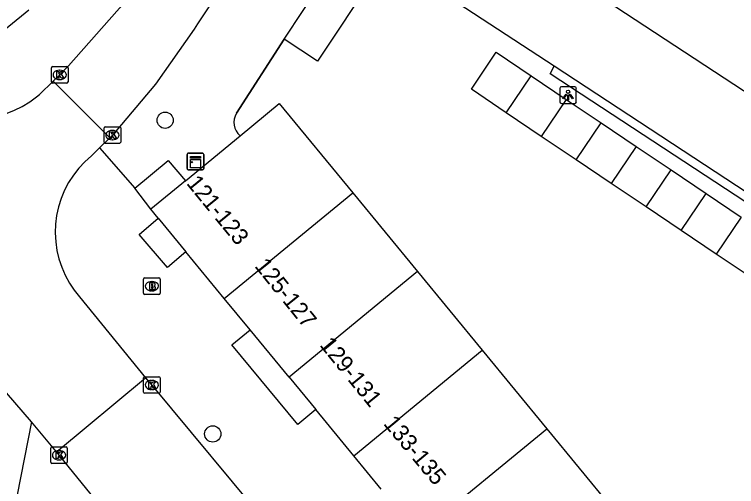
# Model space of a CAD drawing. Extents: x 159280 to 160375, y 384531 to 385872.
# Drawn here: x 159611.52 to 159655.03, y 384960.7 to 384989.14 of the extents above; entities that cross this region are included whole.
import ezdxf

# ---------------------------------------------------------------- set-up
doc = ezdxf.new("R2010")
doc.units = 0
for name, color, linetype in [('IMGEO_Boom', 7, 'Continuous'), ('IMGEO_Brandkraan', 7, 'Continuous'), ('IMGEO_Fietspad_open', 7, 'Continuous'), ('IMGEO_Kast', 7, 'Continuous'), ('IMGEO_Kolk', 7, 'Continuous'), ('IMGEO_Lichtpunt', 7, 'Continuous'), ('IMGEO_Muur', 7, 'Continuous'), ('IMGEO_Pand', 7, 'Continuous'), ('IMGEO_Pand_nummerreeks', 7, 'Continuous'), ('IMGEO_Parkeervlak_open', 7, 'Continuous'), ('IMGEO_Rijbaan_lokaal_open', 7, 'Continuous'), ('IMGEO_Voetpad_open', 7, 'Continuous')]:
    doc.layers.add(name, color=color, linetype=linetype)

msp = doc.modelspace()

# ---------------------------------------------------------------- linework, layer by layer
at = {"layer": 'IMGEO_Boom'}
for centre in [(159620.605, 384982.771), (159623.475, 384963.871)]:
    msp.add_circle(centre, 0.489, dxfattribs=at)
at = {"layer": 'IMGEO_Brandkraan'}
for p, q in [((159619.305, 384972.343), (159619.305, 384973.195)), ((159619.38, 384973.269), (159620.232, 384973.269)), ((159620.306, 384973.195), (159620.306, 384972.343)), ((159619.793, 384973.049), (159619.818, 384973.049)), ((159620.232, 384972.269), (159619.38, 384972.269)), ((159619.816, 384972.489), (159619.791, 384972.489))]:
    msp.add_line(p, q, dxfattribs=at)
for points in [[(159619.305, 384972.343), (159619.305, 384973.195)], [(159619.38, 384973.269), (159620.232, 384973.269)], [(159620.306, 384973.195), (159620.306, 384972.343)], [(159619.653, 384972.969), (159619.653, 384972.569), (159619.866, 384972.569)], [(159619.884, 384972.969), (159619.653, 384972.969)], [(159619.832, 384972.888), (159619.778, 384972.888), (159619.778, 384972.812)], [(159619.778, 384972.812), (159619.831, 384972.812)], [(159619.84, 384972.736), (159619.778, 384972.736), (159619.778, 384972.655)], [(159619.778, 384972.655), (159619.84, 384972.655)], [(159620.232, 384972.269), (159619.38, 384972.269)]]:
    msp.add_lwpolyline(points, dxfattribs=at)
for centre, radius, start, end in [((159619.382, 384973.193), 0.0765, 91.552, 178.448), ((159619.382, 384973.193), 0.0765, 91.552, 178.448), ((159620.23, 384973.193), 0.0765, 1.552, 88.448), ((159620.23, 384973.193), 0.0765, 1.552, 88.448), ((159619.833, 384972.85), 0.0379, 267.8285, 90.9355), ((159619.841, 384972.695), 0.0404, 269.8759, 90.5077), ((159619.888, 384972.824), 0.145, 59.4692, 91.5367), ((159619.913, 384972.871), 0.0922, 285.5137, 58.1501), ((159619.918, 384972.679), 0.105, 301.3115, 78.989), ((159619.382, 384972.345), 0.0765, 181.552, 268.448), ((159619.382, 384972.345), 0.0765, 181.552, 268.448), ((159619.872, 384972.82), 0.251, 268.6676, 293.5347), ((159620.23, 384972.345), 0.0765, 271.552, 358.448), ((159620.23, 384972.345), 0.0765, 271.552, 358.448)]:
    msp.add_arc(centre, radius, start, end, dxfattribs=at)
for centre, major_axis, ratio, start_param, end_param in [((159619.792, 384972.769), (-0.387, 0.002), 0.722429, 4.712389, 7.853982), ((159619.817, 384972.769), (-0.39, 0.002), 0.717154, 1.570796, 4.712389)]:
    msp.add_ellipse(centre, major_axis=major_axis, ratio=ratio, start_param=start_param, end_param=end_param, dxfattribs=at)
at = {"layer": 'IMGEO_Fietspad_open'}
msp.add_lwpolyline([(159612.55, 384964.603), (159611.693, 384960.205), (159637.6, 384928.803), (159664.904, 384895.82), (159666.72, 384893.575), (159667.536, 384892.609), (159672.097, 384887.337), (159677.11, 384882.494), (159678.409, 384881.386), (159681.234, 384884.662)], dxfattribs=at)
at = {"layer": 'IMGEO_Kast'}
for p, q in [((159621.931, 384979.862), (159621.931, 384980.703)), ((159621.931, 384980.703), (159621.931, 384979.862)), ((159622.006, 384980.787), (159622.847, 384980.787)), ((159622.847, 384980.787), (159622.006, 384980.787)), ((159622.931, 384980.712), (159622.931, 384979.871)), ((159622.931, 384979.871), (159622.931, 384980.712)), ((159622.856, 384979.787), (159622.015, 384979.787)), ((159622.015, 384979.787), (159622.856, 384979.787))]:
    msp.add_line(p, q, dxfattribs=at)
for points in [[(159622.126, 384980.577), (159622.726, 384980.577), (159622.726, 384980.492), (159622.126, 384980.492), (159622.126, 384980.577)], [(159622.126, 384980.402), (159622.726, 384980.402), (159622.726, 384979.913), (159622.126, 384979.913), (159622.126, 384980.402)]]:
    msp.add_lwpolyline(points, dxfattribs=at)
msp.add_circle((159622.21, 384980.251), 0.0377, dxfattribs=at)
for centre, start, end in [((159622.009, 384980.709), 92.4484, 184.2845), ((159622.009, 384980.709), 92.4484, 184.2845), ((159622.853, 384980.709), 2.4484, 94.2845), ((159622.853, 384980.709), 2.4484, 94.2845), ((159622.009, 384979.865), 182.4484, 274.2845), ((159622.009, 384979.865), 182.4484, 274.2845), ((159622.853, 384979.865), 272.4484, 4.2845), ((159622.853, 384979.865), 272.4484, 4.2845)]:
    msp.add_arc(centre, 0.0779, start, end, dxfattribs=at)
at = {"layer": 'IMGEO_Kolk'}
for p, q in [((159613.751, 384985.076), (159613.751, 384985.928)), ((159613.826, 384986.002), (159614.678, 384986.002)), ((159614.239, 384985.782), (159614.264, 384985.782)), ((159614.752, 384985.928), (159614.752, 384985.076)), ((159614.678, 384985.002), (159613.826, 384985.002)), ((159614.262, 384985.222), (159614.237, 384985.222)), ((159616.924, 384981.452), (159616.924, 384982.304)), ((159616.999, 384982.378), (159617.851, 384982.378)), ((159617.925, 384982.304), (159617.925, 384981.452)), ((159617.412, 384982.158), (159617.437, 384982.158)), ((159617.851, 384981.378), (159616.999, 384981.378)), ((159617.435, 384981.598), (159617.41, 384981.598)), ((159619.304, 384966.393), (159619.304, 384967.245)), ((159619.379, 384967.319), (159620.231, 384967.319)), ((159619.792, 384967.099), (159619.817, 384967.099)), ((159620.305, 384967.245), (159620.305, 384966.393)), ((159620.231, 384966.319), (159619.379, 384966.319)), ((159619.815, 384966.539), (159619.79, 384966.539)), ((159613.784, 384963.089), (159614.636, 384963.089)), ((159613.709, 384962.163), (159613.709, 384963.015)), ((159614.197, 384962.869), (159614.222, 384962.869)), ((159614.71, 384963.015), (159614.71, 384962.163)), ((159614.22, 384962.309), (159614.195, 384962.309)), ((159614.636, 384962.089), (159613.784, 384962.089))]:
    msp.add_line(p, q, dxfattribs=at)
for points in [[(159613.751, 384985.076), (159613.751, 384985.928)], [(159613.826, 384986.002), (159614.678, 384986.002)], [(159614.072, 384985.702), (159614.195, 384985.702), (159614.195, 384985.551), (159614.325, 384985.702), (159614.489, 384985.702), (159614.343, 384985.551), (159614.496, 384985.302), (159614.344, 384985.302), (159614.259, 384985.466), (159614.195, 384985.399), (159614.195, 384985.302), (159614.072, 384985.302), (159614.072, 384985.702)], [(159614.752, 384985.928), (159614.752, 384985.076)], [(159614.678, 384985.002), (159613.826, 384985.002)], [(159616.924, 384981.452), (159616.924, 384982.304)], [(159616.999, 384982.378), (159617.851, 384982.378)], [(159617.925, 384982.304), (159617.925, 384981.452)], [(159617.245, 384982.078), (159617.368, 384982.078), (159617.368, 384981.927), (159617.498, 384982.078), (159617.662, 384982.078), (159617.516, 384981.927), (159617.669, 384981.678), (159617.517, 384981.678), (159617.432, 384981.842), (159617.368, 384981.775), (159617.368, 384981.678), (159617.245, 384981.678), (159617.245, 384982.078)], [(159617.851, 384981.378), (159616.999, 384981.378)], [(159619.304, 384966.393), (159619.304, 384967.245)], [(159619.379, 384967.319), (159620.231, 384967.319)], [(159619.625, 384967.019), (159619.748, 384967.019), (159619.748, 384966.868), (159619.878, 384967.019), (159620.042, 384967.019), (159619.896, 384966.868), (159620.049, 384966.619), (159619.897, 384966.619), (159619.812, 384966.783), (159619.748, 384966.716), (159619.748, 384966.619), (159619.625, 384966.619), (159619.625, 384967.019)], [(159620.305, 384967.245), (159620.305, 384966.393)], [(159620.231, 384966.319), (159619.379, 384966.319)], [(159613.784, 384963.089), (159614.636, 384963.089)], [(159613.709, 384962.163), (159613.709, 384963.015)], [(159614.03, 384962.789), (159614.153, 384962.789), (159614.153, 384962.638), (159614.283, 384962.789), (159614.447, 384962.789), (159614.301, 384962.638), (159614.454, 384962.389), (159614.302, 384962.389), (159614.217, 384962.553), (159614.153, 384962.486), (159614.153, 384962.389), (159614.03, 384962.389), (159614.03, 384962.789)], [(159614.71, 384963.015), (159614.71, 384962.163)], [(159614.636, 384962.089), (159613.784, 384962.089)]]:
    msp.add_lwpolyline(points, dxfattribs=at)
for centre, start, end in [((159613.828, 384985.926), 91.552, 178.448), ((159613.828, 384985.926), 91.552, 178.448), ((159614.676, 384985.926), 1.552, 88.448), ((159614.676, 384985.926), 1.552, 88.448), ((159613.828, 384985.078), 181.552, 268.448), ((159613.828, 384985.078), 181.552, 268.448), ((159614.676, 384985.078), 271.552, 358.448), ((159614.676, 384985.078), 271.552, 358.448), ((159617.001, 384982.302), 91.552, 178.448), ((159617.001, 384982.302), 91.552, 178.448), ((159617.849, 384982.302), 1.552, 88.448), ((159617.849, 384982.302), 1.552, 88.448), ((159617.001, 384981.454), 181.552, 268.448), ((159617.001, 384981.454), 181.552, 268.448), ((159617.849, 384981.454), 271.552, 358.448), ((159617.849, 384981.454), 271.552, 358.448), ((159619.381, 384967.243), 91.552, 178.448), ((159619.381, 384967.243), 91.552, 178.448), ((159620.229, 384967.243), 1.552, 88.448), ((159620.229, 384967.243), 1.552, 88.448), ((159619.381, 384966.395), 181.552, 268.448), ((159619.381, 384966.395), 181.552, 268.448), ((159620.229, 384966.395), 271.552, 358.448), ((159620.229, 384966.395), 271.552, 358.448), ((159613.786, 384963.013), 91.552, 178.448), ((159613.786, 384963.013), 91.552, 178.448), ((159614.634, 384963.013), 1.552, 88.448), ((159614.634, 384963.013), 1.552, 88.448), ((159613.786, 384962.165), 181.552, 268.448), ((159613.786, 384962.165), 181.552, 268.448), ((159614.634, 384962.165), 271.552, 358.448), ((159614.634, 384962.165), 271.552, 358.448)]:
    msp.add_arc(centre, 0.0765, start, end, dxfattribs=at)
for centre, major_axis, ratio, start_param, end_param in [((159614.238, 384985.502), (-0.387, 0.002), 0.722429, 4.712389, 7.853982), ((159614.263, 384985.502), (-0.39, 0.002), 0.717154, 1.570796, 4.712389), ((159617.411, 384981.878), (-0.387, 0.002), 0.722429, 4.712389, 7.853982), ((159617.436, 384981.878), (-0.39, 0.002), 0.717154, 1.570796, 4.712389), ((159619.791, 384966.819), (-0.387, 0.002), 0.722429, 4.712389, 7.853982), ((159619.816, 384966.819), (-0.39, 0.002), 0.717154, 1.570796, 4.712389), ((159614.196, 384962.589), (-0.387, 0.002), 0.722429, 4.712389, 7.853982), ((159614.221, 384962.589), (-0.39, 0.002), 0.717154, 1.570796, 4.712389)]:
    msp.add_ellipse(centre, major_axis=major_axis, ratio=ratio, start_param=start_param, end_param=end_param, dxfattribs=at)
at = {"layer": 'IMGEO_Lichtpunt'}
for p, q in [((159644.384, 384984.687), (159644.384, 384983.88)), ((159644.384, 384984.687), (159644.384, 384983.88)), ((159645.286, 384984.782), (159644.478, 384984.782)), ((159645.286, 384984.782), (159644.478, 384984.782)), ((159645.38, 384983.88), (159645.38, 384984.687)), ((159645.38, 384983.88), (159645.38, 384984.687)), ((159644.478, 384983.786), (159645.286, 384983.786)), ((159644.478, 384983.786), (159645.286, 384983.786))]:
    msp.add_line(p, q, dxfattribs=at)
for points in [[(159644.758, 384984.351), (159644.797, 384984.323), (159644.609, 384984.061), (159644.571, 384984.088), (159644.758, 384984.351)], [(159644.86, 384984.303), (159644.907, 384984.303), (159644.907, 384983.981), (159644.86, 384983.981), (159644.86, 384984.303)], [(159644.97, 384984.323), (159645.008, 384984.35), (159645.195, 384984.088), (159645.156, 384984.06), (159644.97, 384984.323)]]:
    msp.add_lwpolyline(points, dxfattribs=at)
msp.add_circle((159644.883, 384984.485), 0.0994, dxfattribs=at)
for centre, start, end in [((159644.478, 384984.687), 90, 180), ((159644.478, 384984.687), 90, 180), ((159645.286, 384984.687), 0, 90), ((159645.286, 384984.687), 0, 90), ((159644.478, 384983.88), 180, 270), ((159644.478, 384983.88), 180, 270), ((159645.286, 384983.88), 270, 0), ((159645.286, 384983.88), 270, 360)]:
    msp.add_arc(centre, 0.0946, start, end, dxfattribs=at)
at = {"layer": 'IMGEO_Muur'}
msp.add_lwpolyline([(159627.769, 384987.658), (159624.91, 384983.192)], dxfattribs=at)
msp.add_arc((159625.794, 384982.637), 1.043, 147.8808, 229.9992, dxfattribs=at)
at = {"layer": 'IMGEO_Pand'}
for points in [[(159627.769, 384987.658), (159631.209, 384992.849)], [(159631.209, 384992.849), (159633.215, 384991.52), (159629.776, 384986.329), (159627.769, 384987.658)], [(159641.162, 384983.217), (159639.055, 384984.635), (159640.555, 384986.863), (159642.662, 384985.445)], [(159641.162, 384983.217), (159642.662, 384985.445)], [(159642.662, 384985.445), (159644.769, 384984.027)], [(159644.769, 384984.027), (159643.269, 384981.799)], [(159644.769, 384984.027), (159646.877, 384982.609)], [(159625.123, 384981.838), (159627.485, 384983.785), (159631.916, 384978.405)], [(159643.269, 384981.799), (159641.162, 384983.217)], [(159645.377, 384980.381), (159646.877, 384982.609)], [(159646.877, 384982.609), (159648.984, 384981.191)], [(159621.833, 384979.127), (159625.123, 384981.838)], [(159645.377, 384980.381), (159643.269, 384981.799)], [(159648.984, 384981.191), (159647.484, 384978.963)], [(159648.984, 384981.191), (159651.091, 384979.773)], [(159647.484, 384978.963), (159645.377, 384980.381)], [(159649.591, 384977.544), (159651.091, 384979.773)], [(159651.091, 384979.773), (159653.199, 384978.355)], [(159621.833, 384979.127), (159619.744, 384977.406)], [(159649.591, 384977.544), (159647.484, 384978.963)], [(159624.169, 384972.035), (159631.916, 384978.405)], [(159631.916, 384978.405), (159635.813, 384973.663)], [(159651.699, 384976.126), (159653.199, 384978.355)], [(159653.199, 384978.355), (159655.306, 384976.937)], [(159651.699, 384976.126), (159649.591, 384977.544)], [(159620.188, 384976.867), (159619.744, 384977.406)], [(159620.188, 384976.867), (159621.85, 384974.85)], [(159655.306, 384976.937), (159653.806, 384974.708)], [(159653.806, 384974.708), (159651.699, 384976.126)], [(159624.169, 384972.035), (159621.85, 384974.85)], [(159655.913, 384973.29), (159653.806, 384974.708)], [(159635.813, 384973.663), (159628.071, 384967.298)], [(159635.813, 384973.663), (159639.71, 384968.922)], [(159625.719, 384970.153), (159624.169, 384972.035)], [(159628.071, 384967.298), (159625.719, 384970.153)], [(159631.973, 384962.562), (159639.71, 384968.922)], [(159639.71, 384968.922), (159643.607, 384964.181)], [(159628.071, 384967.298), (159629.688, 384965.335)], [(159631.973, 384962.562), (159629.688, 384965.335)], [(159635.875, 384957.825), (159643.607, 384964.181)], [(159643.607, 384964.181), (159647.503, 384959.44)], [(159633.628, 384960.553), (159631.973, 384962.562)]]:
    msp.add_lwpolyline(points, dxfattribs=at)
at = {"layer": 'IMGEO_Parkeervlak_open'}
msp.add_lwpolyline([(159644.048, 384986.026), (159634.842, 384992.051)], dxfattribs=at)
at = {"layer": 'IMGEO_Rijbaan_lokaal_open'}
for points in [[(159634.842, 384992.051), (159637.618, 384996.268), (159673.941, 384972.443)], [(159627.072, 384995.028), (159626.924, 384994.948), (159626.783, 384994.856), (159626.651, 384994.751), (159626.529, 384994.635), (159626.418, 384994.508), (159626.328, 384994.386), (159624.758, 384991.915), (159622.562, 384988.574), (159622.355, 384988.248), (159620.032, 384984.953), (159617.424, 384981.879), (159617.277, 384981.702)], [(159613.866, 384985.121), (159614.252, 384985.501), (159614.773, 384986.044), (159621.526, 384993.693)], [(159611.076, 384983.206), (159611.531, 384983.378), (159611.998, 384983.605), (159612.444, 384983.873), (159612.863, 384984.179), (159613.035, 384984.322), (159613.866, 384985.121)], [(159617.277, 384981.702), (159613.866, 384985.121)], [(159617.277, 384981.702), (159616.655, 384981.099)], [(159616.655, 384981.099), (159616.16, 384980.618), (159615.765, 384980.265), (159615.403, 384979.879), (159615.078, 384979.462), (159614.79, 384979.017), (159614.544, 384978.549), (159614.34, 384978.06), (159614.181, 384977.555), (159614.068, 384977.038), (159614.001, 384976.513), (159613.982, 384975.984), (159614.01, 384975.455), (159614.085, 384974.931), (159614.206, 384974.416), (159614.373, 384973.914), (159614.584, 384973.429), (159614.838, 384972.964), (159615.132, 384972.524), (159615.439, 384972.141), (159619.429, 384967.245)], [(159612.55, 384964.603), (159610.018, 384967.509), (159609.905, 384967.64)], [(159614.051, 384962.787), (159619.429, 384967.245)], [(159619.429, 384967.245), (159619.804, 384966.819), (159627.012, 384958.142), (159632.384, 384951.356), (159636.696, 384946.32), (159639.384, 384943.06)], [(159614.051, 384962.787), (159612.55, 384964.603)], [(159659.927, 384907.465), (159644.994, 384925.184), (159640.15, 384931.055), (159637.855, 384933.836), (159632.942, 384939.791), (159621.521, 384953.652), (159618.858, 384956.883), (159614.051, 384962.787)]]:
    msp.add_lwpolyline(points, dxfattribs=at)
at = {"layer": 'IMGEO_Voetpad_open'}
for points in [[(159612.383, 384989.392), (159608.541, 384986.268)], [(159624.91, 384983.192), (159627.769, 384987.658)], [(159672.87, 384965.758), (159670.77, 384967.077), (159671.127, 384967.647), (159643.802, 384985.558), (159644.048, 384986.026)], [(159673.941, 384972.443), (159671.155, 384968.24), (159644.048, 384986.026)], [(159616.655, 384981.099), (159618.777, 384978.67)], [(159618.777, 384978.67), (159620.777, 384980.34), (159621.833, 384979.127)], [(159619.744, 384977.406), (159618.777, 384978.67)], [(159621.85, 384974.85), (159620.741, 384973.905), (159619.046, 384975.895), (159620.188, 384976.867)], [(159629.688, 384965.335), (159628.605, 384964.435), (159624.616, 384969.236), (159625.719, 384970.153)]]:
    msp.add_lwpolyline(points, dxfattribs=at)
msp.add_arc((159625.794, 384982.637), 1.043, 147.8808, 229.9992, dxfattribs=at)

# ---------------------------------------------------------------- texts
at = {"layer": 'IMGEO_Pand_nummerreeks'}
for s, rotation, p in [('121-123', 309.3391, (159621.847, 384978.956)), ('125-127', 308.8521, (159625.954, 384973.975)), ('129-131', 309.0526, (159629.876, 384969.215)), ('133-135', 309.7516, (159633.717, 384964.473))]:
    msp.add_text(s, height=1, rotation=rotation, dxfattribs=at).set_placement(p)

doc.saveas('drawing.dxf')
